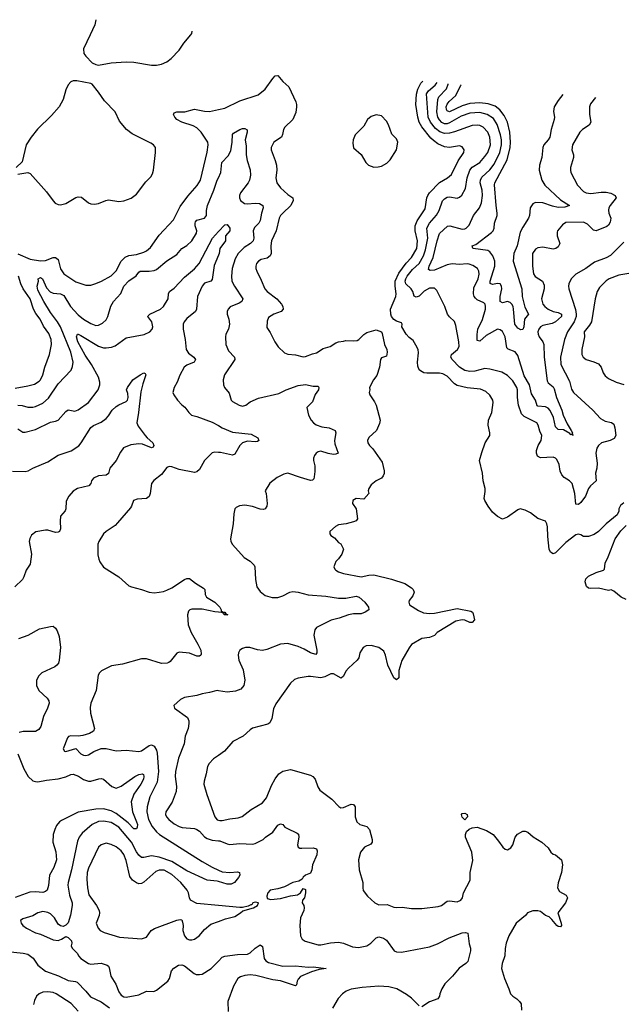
# Model space of a CAD drawing. Header units: inches. Extents: x 1834610 to 2027685, y 642842 to 774116.
# Tile 512 of 632: x 1958426 to 1963198, y 762327 to 770120. Entities that reach past the tile are written whole.
import ezdxf

# ---------------------------------------------------------------- set-up
doc = ezdxf.new("R2010")
doc.units = ezdxf.units.IN
doc.header["$MEASUREMENT"] = 0
for name, color, linetype in [('B9756', 7, 'Continuous'), ('B9757', 7, 'Continuous'), ('B9766', 7, 'Continuous')]:
    doc.layers.add(name, color=color, linetype=linetype)

msp = doc.modelspace()

# ---------------------------------------------------------------- linework, layer by layer
at = {"layer": 'B9756', "color": 5}
for points, elevation in [([(1958983.4, 770000), (1958932, 769890), (1958933.7, 769853.7), (1958950, 769830.6), (1958999.9, 769779.9), (1959030, 769764.9), (1959050, 769760.5), (1959150, 769780.3), (1959270, 769786), (1959330, 769784.2), (1959470, 769759.5), (1959510, 769759.5), (1959550, 769767.4), (1959590, 769785.7), (1959626.5, 769813.5), (1959690, 769880.4), (1959726.2, 769933.8), (1959780.1, 770000)], 620), ([(1958410, 768898.8), (1958489.2, 768910.8), (1958510, 768904), (1958638, 768758), (1958690, 768685.5), (1958708.1, 768668.1), (1958730, 768657.6), (1958750, 768656), (1958790, 768664.7), (1958870, 768712.4), (1958890, 768719.6), (1958914.5, 768714.5), (1958970, 768672), (1958990, 768664.2), (1959018.6, 768661.4), (1959050, 768666.7), (1959109, 768690), (1959130, 768693.4), (1959210, 768682.6), (1959250, 768686.3), (1959310, 768708), (1959350, 768740.2), (1959424.1, 768835.9), (1959463.7, 768876.3), (1959478.4, 768901.6), (1959486, 768930), (1959502, 769070), (1959500.5, 769110), (1959485.6, 769130), (1959464.1, 769144.1), (1959317.3, 769217.3), (1959272.3, 769252.3), (1959217.6, 769317.6), (1959181.1, 769390), (1959097.6, 769477.6), (1959050, 769546.6), (1958999, 769610), (1958990, 769616), (1958877.6, 769637.6), (1958850, 769636.2), (1958830, 769629.4), (1958810, 769605.2), (1958790, 769564), (1958768.9, 769490), (1958737.8, 769430), (1958677.9, 769362.1), (1958565.9, 769254.1), (1958515.5, 769190), (1958478.3, 769130), (1958444.5, 768995.5), (1958398.8, 768950)], 620), ([(1958410, 768267.9), (1958510, 768226.2), (1958590, 768212.1), (1958630, 768214.7), (1958690, 768238.9), (1958710, 768239.1), (1958730, 768221.6), (1958747.9, 768147.9), (1958775.5, 768110), (1958870, 768045.5), (1958950, 768018.3), (1958990, 768019.6), (1959030, 768032), (1959073, 768050), (1959150, 768092.1), (1959190, 768131.5), (1959229.9, 768210.1), (1959260.5, 768239.5), (1959290, 768255.2), (1959350, 768261.5), (1959410, 768280.5), (1959430, 768290.2), (1959462.5, 768317.5), (1959530, 768415.3), (1959644.9, 768535.1), (1959697.4, 768642.6), (1959756.2, 768723.8), (1959832.4, 768807.6), (1959857.7, 768850), (1959911.1, 769071.1), (1959919.4, 769130), (1959916.2, 769150), (1959862, 769230), (1959830, 769263.2), (1959800.6, 769280.6), (1959710, 769309.9), (1959670.9, 769330), (1959653.8, 769350), (1959644.7, 769370), (1959650, 769382), (1959669.9, 769390.1), (1959734, 769390), (1959810, 769411.2), (1959890, 769395.3), (1959930, 769393.4), (1960000, 769409.5)], 580), ([(1958410, 767070.1), (1958446.3, 767066.3), (1958490, 767053), (1958530, 767053.6), (1958550, 767059.2), (1958610, 767085.5), (1958654.4, 767125.6), (1958730, 767238.5), (1958832.9, 767347.1), (1958844.6, 767375.4), (1958848.9, 767410), (1958831.2, 767490), (1958748.5, 767690), (1958726.6, 767730), (1958670, 767801.8), (1958616.6, 767890), (1958570, 767980.5), (1958565.4, 768010), (1958574, 768050), (1958572, 768070), (1958590, 768079.6), (1958606, 768070), (1958636.9, 767996.9), (1958666.2, 767966.2), (1958690, 767957), (1958750.1, 767950.1), (1958776, 767936), (1958828.5, 767850), (1958890, 767784.3), (1958930, 767751.1), (1958990, 767715), (1959030, 767700.8), (1959050, 767701.5), (1959082.7, 767717.3), (1959110, 767744.4), (1959123.5, 767770), (1959148.2, 767851.8), (1959168.3, 767890), (1959226.2, 767953.9), (1959250.8, 768010), (1959290, 768054.3), (1959348.2, 768091.8), (1959370, 768123), (1959381.2, 768130), (1959450, 768129.2), (1959490, 768135.6), (1959510, 768143.6), (1959590, 768211.4), (1959670, 768261.7), (1959710.6, 768309.4), (1959750, 768332.8), (1959790, 768369.1), (1959826.3, 768430), (1959829, 768450), (1959815.8, 768490), (1959814.5, 768510), (1959818.7, 768521.3), (1959830, 768534), (1959889.7, 768550.3), (1959904, 768570), (1959904.7, 768610), (1959913.6, 768650), (1959963.2, 768770), (1959990.6, 768849.4), (1960000, 768869)], 560), ([(1958410, 766883.1), (1958450, 766854.9), (1958470, 766854.4), (1958550, 766875.8), (1958670, 766934.9), (1958710, 766941.6), (1958730, 766950.5), (1958790, 767019.5), (1958810, 767032.2), (1958863, 767023), (1958890, 767032.2), (1958971.1, 767090), (1959047.1, 767190), (1959060.9, 767230), (1959060.8, 767250), (1959051.3, 767290), (1958994.7, 767390), (1958944.7, 767464.7), (1958886.5, 767570), (1958876.2, 767610), (1958884.5, 767630), (1958890, 767632.3), (1958910, 767620.9), (1959050, 767535), (1959090, 767522.6), (1959110, 767522.4), (1959152.1, 767527.9), (1959181.1, 767538.9), (1959270, 767602.3), (1959410.9, 767629.1), (1959457.2, 767650), (1959476, 767670), (1959480.7, 767690), (1959473.3, 767730), (1959440.7, 767770), (1959444, 767776), (1959456, 767790), (1959542, 767830), (1959566, 767850), (1959600.4, 767910), (1959603.1, 767950), (1959611.6, 767968.4), (1959650, 767996.5), (1959730, 768082.6), (1959810.3, 768149.7), (1959848.2, 768190), (1959951.6, 768390), (1960000, 768442.7)], 540), ([(1960000, 768256.8), (1959966.6, 768173.5), (1959950, 768062.7), (1959939.1, 768050), (1959890, 768034.8), (1959870, 768012.2), (1959834.9, 767930), (1959825.3, 767830), (1959818.7, 767810), (1959750, 767756.4), (1959729.4, 767730), (1959721.7, 767710), (1959721.4, 767670), (1959736.6, 767590), (1959743.2, 767510), (1959761.6, 767481.6), (1959805.3, 767450), (1959817, 767430), (1959815.6, 767424.4), (1959807.7, 767410), (1959750, 767386), (1959728, 767370), (1959694, 767306), (1959674, 767250), (1959648, 767210), (1959638.8, 767170), (1959646.8, 767150), (1959674.8, 767110), (1959710, 767070.7), (1959733.3, 767053.3), (1959764.9, 767010), (1959786.8, 766990), (1959830, 766978.7), (1959950, 766935.2), (1960000, 766907.4)], 540), ([(1958390, 767204.7), (1958490, 767221.8), (1958544.1, 767235.9), (1958580, 767260), (1958590, 767270.4), (1958609.8, 767310.2), (1958624.6, 767370), (1958662.2, 767470), (1958677.5, 767550), (1958674.2, 767590), (1958656.6, 767636.6), (1958613.4, 767693.4), (1958587, 767750), (1958554, 767794), (1958536.5, 767830), (1958509.3, 767910), (1958454, 767990), (1958434.4, 768030), (1958416.2, 768090)], 580), ([(1958370, 766545.6), (1958470, 766545.3), (1958491.8, 766548.2), (1958530, 766571.8), (1958650, 766621.6), (1958730, 766673.8), (1958833.1, 766706.9), (1958893.2, 766746.8), (1958913.1, 766770), (1958990, 766892.8), (1959010, 766909), (1959070, 766934.9), (1959110, 766963.1), (1959130, 766984.9), (1959159.2, 767030), (1959190, 767059.6), (1959210, 767072.3), (1959270, 767097), (1959279.2, 767110), (1959284.2, 767130), (1959281.4, 767161.4), (1959272.7, 767190), (1959279.3, 767210), (1959321.2, 767270), (1959379, 767310), (1959410, 767324.7), (1959419.8, 767319.8), (1959424.7, 767310), (1959400.7, 767239.3), (1959386.5, 767173.5), (1959367.9, 767010), (1959352.7, 766930), (1959363.4, 766903.4), (1959418.8, 766830), (1959434.8, 766810), (1959480.7, 766770), (1959487.7, 766750), (1959482.8, 766737.2), (1959470, 766732.3), (1959399.7, 766759.7), (1959370, 766763), (1959305, 766755), (1959249.1, 766730.9), (1959223.2, 766696.8), (1959189.3, 766630), (1959140.8, 766570), (1959130, 766529.4), (1959110, 766516.3), (1959050.2, 766509.8), (1959010, 766491.1), (1958995.3, 766470), (1958990.2, 766449.8), (1958973, 766430), (1958883.8, 766410), (1958850, 766388.4), (1958814, 766350), (1958793.6, 766310), (1958792, 766250), (1958786.3, 766233.7), (1958750.3, 766189.7), (1958746.5, 766150), (1958748.6, 766091.4), (1958740.7, 766070), (1958730, 766062.9), (1958710, 766061.3), (1958650, 766079.7), (1958630, 766079.7), (1958553.8, 766066.2), (1958519.6, 766040.4), (1958506.1, 766013.9), (1958502, 765990), (1958520.4, 765890), (1958508.9, 765810), (1958477.5, 765762.5), (1958458.7, 765710), (1958446.9, 765690), (1958386.3, 765630)], 520), ([(1960000, 766695.6), (1959970, 766696.8), (1959950, 766690.7), (1959888.6, 766630), (1959850, 766559.7), (1959830, 766540.3), (1959810, 766536.8), (1959690, 766560.8), (1959630, 766582.2), (1959610, 766584.7), (1959590, 766575.6), (1959550, 766519.5), (1959488, 766472), (1959470.8, 766450), (1959459.5, 766370), (1959450, 766346.6), (1959430, 766329.7), (1959355.8, 766324.2), (1959326, 766314), (1959311.7, 766270), (1959303, 766257), (1959201.6, 766138.4), (1959182.3, 766117.7), (1959110.4, 766069.6), (1959090.4, 766049.6), (1959053, 765990), (1959045.5, 765970), (1959043.8, 765930), (1959045.8, 765885.8), (1959053.4, 765850), (1959060.7, 765830), (1959090, 765786.8), (1959210, 765710.4), (1959290, 765640.5), (1959311.3, 765630), (1959390, 765611.4), (1959450, 765588.1), (1959490, 765584.9), (1959530.9, 765589.1), (1959565.7, 765594.3), (1959590, 765603.7), (1959630, 765623.7), (1959730, 765690.4), (1959750, 765698.4), (1959770, 765698), (1959819.2, 765659.2), (1959881.5, 765621.5), (1959892.7, 765610), (1959894.6, 765570), (1959904.6, 765550), (1959971.2, 765511.2), (1960000, 765480.8)], 540), ([(1960000, 765430), (1959970, 765432.5), (1959870, 765455.4), (1959790, 765455), (1959772.7, 765450), (1959762.4, 765437.6), (1959753.8, 765410), (1959760.3, 765330), (1959784.9, 765270), (1959837.7, 765177.7), (1959859.6, 765130), (1959862.4, 765097.6), (1959860.5, 765090), (1959850, 765081.6), (1959830, 765081.7), (1959770, 765106), (1959690, 765114), (1959670, 765106.3), (1959618.7, 765041.3), (1959608.2, 765031.8), (1959593, 765027), (1959550, 765025.3), (1959430, 765061.4), (1959390, 765061.8), (1959240.5, 765019.5), (1959153.9, 765006.1), (1959074.9, 764965.1), (1959057.3, 764950), (1959048.5, 764931.5), (1959032.4, 764810), (1958990.3, 764710), (1958983.8, 764676.2), (1958987.6, 764630), (1959019.1, 764510), (1959010.6, 764490), (1958978, 764470), (1958925.3, 764454.7), (1958890, 764449.2), (1958830, 764452), (1958813.7, 764446.3), (1958805.1, 764434.9), (1958771.3, 764350), (1958782, 764330), (1958790, 764327.7), (1958870, 764351), (1958910.7, 764310), (1958930, 764299.5), (1958950, 764297), (1958970, 764301.3), (1959012.7, 764327.3), (1959070, 764350.4), (1959110, 764350.4), (1959190, 764332.2), (1959270, 764337.4), (1959370, 764327.4), (1959390, 764333.1), (1959450, 764374.7), (1959470, 764379.6), (1959490, 764370.3), (1959510, 764338), (1959515.8, 764315.8), (1959525.9, 764170), (1959514, 764086), (1959457.8, 763970), (1959435, 763890), (1959432, 763850), (1959445.4, 763790), (1959474.5, 763734.5), (1959510, 763690.8), (1959533.7, 763670), (1959870, 763457.6), (1959950, 763412.3), (1960000, 763389.3)], 540), ([(1958418.7, 765221.3), (1958494, 765250), (1958582.3, 765297.7), (1958670, 765317.5), (1958690, 765319.7), (1958710, 765303.5), (1958723.3, 765283.3), (1958739.3, 765239.3), (1958749.6, 765150), (1958739, 765050), (1958732.5, 765027.5), (1958720.5, 765010), (1958703, 764997), (1958600.5, 764950), (1958574.7, 764925.3), (1958559.3, 764890), (1958558.4, 764850), (1958576.4, 764810), (1958643.8, 764750), (1958656.4, 764730), (1958659.3, 764710), (1958646.7, 764670), (1958614.1, 764605.9), (1958594.5, 764525.5), (1958578.2, 764501.8), (1958550, 764486.2), (1958454.7, 764485.3), (1958420.7, 764479.3)], 520), ([(1960000, 764808.1), (1959990, 764809.6), (1959930, 764794), (1959870, 764785.1), (1959828.7, 764771.3), (1959730, 764754.7), (1959699.9, 764740.1), (1959647.1, 764692.9), (1959651.3, 764670), (1959756, 764596), (1959766.4, 764570), (1959765.3, 764550), (1959759.5, 764510), (1959736.4, 764450), (1959728.3, 764388.3), (1959684.5, 764275.5), (1959660.9, 764170), (1959657.8, 764130), (1959668.3, 764051.7), (1959665, 764010), (1959632.6, 763927.4), (1959584.2, 763850), (1959581.1, 763830), (1959588.8, 763810), (1959607, 763790), (1959650, 763755.6), (1959690, 763733.1), (1959712.8, 763727.2), (1959810, 763719), (1959830, 763711.5), (1959850, 763696), (1959890, 763651.5), (1959910, 763638.2), (1959950, 763625.4), (1960000, 763620.7)], 560), ([(1958411.1, 764310), (1958458, 764190), (1958493.1, 764130), (1958530, 764096.9), (1958550, 764089.3), (1958570, 764088.4), (1958638, 764102), (1958730, 764112.5), (1958790, 764128.5), (1958830, 764144.7), (1958850, 764147.3), (1958891.7, 764131.6), (1958930, 764106.2), (1958970, 764093), (1958990, 764093.2), (1959052.4, 764112.4), (1959070, 764114.4), (1959089.3, 764109.3), (1959155.8, 764050), (1959190, 764038.9), (1959230, 764052.9), (1959338, 764130), (1959370, 764145.5), (1959397.3, 764150), (1959405.3, 764145.3), (1959410, 764131), (1959405.7, 764110), (1959386, 764070), (1959330.3, 763990.3), (1959308.2, 763930), (1959319, 763850), (1959352.1, 763770), (1959358.1, 763750), (1959357.5, 763730), (1959350, 763715.1), (1959330, 763715.9), (1959283.9, 763763.9), (1959190, 763836.9), (1959150, 763858.4), (1959090, 763873.3), (1959030, 763871.2), (1958890, 763847), (1958757, 763783), (1958740.7, 763770), (1958718.6, 763741.4), (1958703.2, 763710), (1958692.2, 763670), (1958687.9, 763610), (1958712.6, 763532.6), (1958717.3, 763470), (1958697.3, 763410), (1958661.4, 763350), (1958653.8, 763266.2), (1958642.8, 763230), (1958630, 763218.7), (1958610, 763213), (1958550, 763218.3), (1958505, 763215), (1958390, 763171.6)], 520), ([(1960000, 764297.5), (1959961.6, 764270), (1959926.4, 764233.6), (1959912.4, 764210), (1959903.7, 764150), (1959886.3, 764093.7), (1959883.6, 764070), (1959906.9, 763986.9), (1959971.5, 763810), (1959990, 763787.9), (1960000, 763784.3)], 580), ([(1960000, 763298), (1959990, 763300.8), (1959910, 763310.6), (1959750, 763384.3), (1959630, 763456.6), (1959531.1, 763491.1), (1959470, 763501.4), (1959410, 763487.8), (1959390, 763489.8), (1959370, 763506.9), (1959350, 763534.7), (1959311.2, 763611.2), (1959209.8, 763730), (1959150, 763766.9), (1959090, 763776.5), (1959050, 763773.4), (1959000.3, 763750), (1958919.4, 763680.6), (1958895.8, 763650), (1958882.9, 763617.1), (1958835, 763390), (1958808.7, 763290), (1958807.9, 763270), (1958820.9, 763190), (1958841.8, 763130), (1958842.7, 763110), (1958827.9, 763032.1), (1958808.6, 762971.4), (1958790, 762953.2), (1958770, 762942), (1958750, 762949), (1958730, 762961.2), (1958702.4, 763010), (1958670, 763044), (1958650, 763054), (1958610, 763061.6), (1958568.7, 763051.3), (1958530, 763027.3), (1958450, 763002.7), (1958431, 762990), (1958437.3, 762970), (1958450, 762951), (1958481, 762930), (1958550, 762893.7), (1958590, 762881.7), (1958690, 762836.4), (1958730, 762832.2), (1958758.3, 762841.7), (1958790, 762862.8), (1958810, 762854.8), (1958834.9, 762830), (1958838.4, 762810), (1958834.4, 762790), (1958840.4, 762770), (1958883.1, 762730), (1958892.2, 762710), (1958910.4, 762690), (1958970, 762649.1), (1958990, 762644.4), (1959070, 762652.2), (1959117.8, 762637.8), (1959129, 762629), (1959134.3, 762614.3), (1959147.2, 762550), (1959187.3, 762487.3), (1959210, 762424.9), (1959230, 762398.3), (1959250, 762386.5), (1959270, 762382.3), (1959370, 762400.8), (1959430, 762430.4), (1959488.9, 762428.9), (1959510, 762437.8), (1959599.6, 762510), (1959613.3, 762530), (1959628.4, 762591.6), (1959647.2, 762612.8), (1959683.5, 762636.5), (1959710, 762638.9), (1959730, 762631.6), (1959808.8, 762570), (1959823.9, 762563.9), (1959850, 762561.6), (1959870, 762566.3), (1959943.5, 762610), (1960000, 762668.9)], 540), ([(1960000, 763108.9), (1959830, 763125.1), (1959779.5, 763150), (1959770, 763169), (1959763.1, 763210), (1959753.3, 763230), (1959701.4, 763290), (1959630, 763354.3), (1959570, 763388.6), (1959530.8, 763389.3), (1959502.8, 763377.2), (1959410, 763293.7), (1959390, 763282.6), (1959370, 763281.1), (1959350, 763287.1), (1959319.7, 763310), (1959298.7, 763338.7), (1959270, 763465.6), (1959250, 763512.6), (1959230, 763542), (1959190, 763572.2), (1959150, 763591.6), (1959110, 763602.2), (1959070, 763588.7), (1959050, 763570.8), (1958970, 763403.6), (1958960.9, 763370), (1958956.7, 763316.7), (1958961.7, 763250), (1958973.6, 763193.6), (1959033.8, 763110), (1959054.6, 763070), (1959058, 763050), (1959055.3, 763030), (1959032.7, 762970), (1959047, 762930), (1959064.4, 762910), (1959094.4, 762894.4), (1959217.4, 762857.4), (1959390, 762844.6), (1959430, 762859.5), (1959467.1, 762910), (1959492.2, 762927.8), (1959670, 762992.8), (1959697.6, 762997.6), (1959710, 762994.8), (1959716.5, 762976.5), (1959720.3, 762950), (1959717.3, 762910), (1959730, 762868.2), (1959750, 762844.9), (1959770, 762837.6), (1959790, 762835.8), (1959810, 762843.1), (1959847.3, 762870), (1959890, 762919.5), (1959939.4, 762960.6), (1960000, 762983.2)], 560), ([(1958330, 762744.2), (1958452.5, 762732.5), (1958490, 762723.3), (1958532.5, 762692.5), (1958570, 762636.2), (1958630.2, 762590), (1958732.5, 762552.4), (1958810, 762516.4), (1958867.4, 762507.4), (1958880.8, 762500.8), (1958950.2, 762430), (1958986.3, 762386.3), (1959070, 762346.7), (1959138.1, 762298.1)], 520), ([(1958890, 762271.6), (1958833, 762333), (1958715, 762410), (1958690, 762419.9), (1958650, 762426.7), (1958610, 762422.7), (1958579.6, 762410), (1958559.7, 762390), (1958542.7, 762357.3), (1958534.9, 762325.1)], 520)]:
    msp.add_lwpolyline(points, dxfattribs=dict(at, elevation=elevation))
at = {"layer": 'B9757', "color": 5, "elevation": 620}
for points in [[(1959028.4, 770120.5), (1959020.5, 770079.5), (1958983.4, 770000)], [(1959780.1, 770000), (1959788, 770012), (1959792.3, 770030.3)]]:
    msp.add_lwpolyline(points, dxfattribs=at)
at = {"layer": 'B9766', "color": 5}
for points, elevation in [([(1960000, 769409.5), (1960050, 769421.1), (1960170, 769478), (1960313.6, 769526.4), (1960369.7, 769570.3), (1960430, 769654.8), (1960450, 769674.8), (1960470, 769678.8), (1960510.5, 769630), (1960558, 769590), (1960612.7, 769470), (1960619.3, 769450), (1960619.3, 769430), (1960613.5, 769386.5), (1960588.8, 769331.2), (1960525.3, 769270), (1960514, 769250), (1960508.4, 769211.6), (1960499.1, 769190), (1960439.1, 769150), (1960417.1, 769110), (1960416.4, 769090), (1960450, 769006.8), (1960459.6, 768970), (1960461.8, 768930), (1960454.6, 768870), (1960462, 768830), (1960492.2, 768790), (1960550, 768738), (1960590, 768710.5), (1960590.3, 768690.3), (1960573.7, 768650), (1960510, 768589.8), (1960491.8, 768570), (1960480.9, 768550), (1960455.8, 768450), (1960421, 768370), (1960415.5, 768330), (1960416.5, 768270), (1960409.4, 768250.6), (1960387, 768233), (1960338.5, 768221.5), (1960315.8, 768210), (1960302, 768190), (1960296.5, 768170), (1960296.5, 768150), (1960304, 768130), (1960339.4, 768059.4), (1960366.2, 767990), (1960385, 767970), (1960462.8, 767910), (1960498.5, 767870), (1960510.3, 767849.7), (1960513.1, 767830), (1960497.1, 767810), (1960438, 767790), (1960396.2, 767763.8), (1960385.1, 767734.9), (1960384.2, 767684.2), (1960410, 767644.9), (1960446.3, 767570), (1960472.1, 767532.1), (1960523.6, 767483.6), (1960550, 767473.4), (1960610, 767468.8), (1960670, 767453), (1960690, 767455), (1960743.5, 767476.5), (1960775.8, 767484.2), (1960830, 767519.1), (1960885.3, 767534.7), (1960930, 767563.8), (1960950, 767570.4), (1960990, 767574.8), (1961010, 767582), (1961070, 767577.6), (1961098, 767582), (1961112.7, 767590), (1961151.1, 767628.9), (1961176.1, 767643.9), (1961250, 767665.5), (1961290, 767650.7), (1961297.6, 767637.6), (1961314.4, 767550), (1961334.4, 767510), (1961336.4, 767490), (1961330, 767458), (1961290, 767444), (1961282, 767430), (1961275.5, 767370), (1961254.7, 767305.3), (1961228.5, 767270), (1961197.3, 767210), (1961199.1, 767190), (1961193.4, 767170), (1961199.1, 767150), (1961236.3, 767096.3), (1961249, 767070), (1961279.6, 766950), (1961275.8, 766924.2), (1961250.7, 766870), (1961190, 766814.5), (1961180.3, 766790), (1961183.7, 766770), (1961195.3, 766750), (1961222.9, 766722.9), (1961297, 766617), (1961311.3, 766550), (1961311.2, 766528.8), (1961304.6, 766510), (1961290, 766491.5), (1961248.7, 766471.3), (1961210, 766439), (1961190.7, 766410), (1961186.8, 766390), (1961190.6, 766369.4), (1961150, 766324), (1961090, 766329.4), (1961065.1, 766314.9), (1961061.6, 766290), (1961090.7, 766250), (1961100.7, 766170), (1961090, 766154), (1961070, 766144.5), (1961010.4, 766129.6), (1960950, 766120.9), (1960926.8, 766110), (1960880.7, 766070), (1960883, 766050), (1960890, 766038.8), (1960918.7, 766018.7), (1960950, 765982.8), (1960970, 765971.3), (1960990.4, 765930), (1960976.5, 765890), (1960950, 765851.8), (1960928.9, 765831.1), (1960913, 765790), (1960920.5, 765770), (1960930, 765763.1), (1960950.5, 765750), (1960990, 765736.9), (1961130, 765710.1), (1961190, 765723.2), (1961230, 765726.5), (1961370, 765692.9), (1961477.2, 765657.2), (1961530, 765624.4), (1961543.1, 765610), (1961550.3, 765590), (1961538.9, 765561.1), (1961510, 765524), (1961506.3, 765510), (1961513, 765490), (1961583.9, 765443.9), (1961624.6, 765424.6), (1961670, 765420.2), (1961710, 765423.5), (1961890, 765460.3), (1961998.3, 765438.3), (1962010.7, 765430), (1962017.6, 765417.6), (1962027.7, 765370), (1962010.3, 765349.7), (1961990, 765349.8), (1961950, 765367.6), (1961930, 765370.9), (1961880.5, 765359.5), (1961732.2, 765270), (1961710, 765245.4), (1961670.2, 765229.8), (1961610, 765221.5), (1961530, 765173.5), (1961510, 765147.3), (1961453, 765047), (1961427.4, 764970), (1961428.3, 764911.7), (1961410, 764894.5), (1961390, 764912), (1961342, 765010), (1961323.1, 765090), (1961310, 765121.6), (1961270, 765151.9), (1961210, 765168.2), (1961170, 765163), (1961145.5, 765150), (1961119.3, 765110), (1961110.4, 765070), (1961098.4, 765050), (1961030, 764988), (1961010, 764963.6), (1960990, 764922.9), (1960971.3, 764908.7), (1960910, 764942.2), (1960890, 764943.1), (1960841.3, 764918.7), (1960810, 764910.4), (1960730, 764922), (1960710, 764921), (1960630, 764909.6), (1960603, 764897), (1960570, 764869.3), (1960455.1, 764704.9), (1960434.8, 764665.2), (1960423.7, 764590), (1960405.8, 764554.1), (1960390, 764542.9), (1960270, 764512.6), (1960250, 764500.5), (1960195.5, 764450), (1960113.7, 764406.3), (1960048.2, 764331.8), (1960000, 764297.5)], 580), ([(1963210, 766297.2), (1963184.1, 766275.9), (1963170.7, 766250), (1963170.4, 766229.6), (1963158.7, 766201.3), (1963070.8, 766130), (1963010.5, 766069.5), (1962975.2, 766044.8), (1962929.5, 766029.5), (1962890, 766029.4), (1962870, 766042.7), (1962850, 766047.3), (1962830, 766042.4), (1962750, 765982.8), (1962670, 765899.7), (1962650, 765893), (1962630, 765906.6), (1962617.8, 765930), (1962608.2, 766030), (1962606.9, 766106.9), (1962601.1, 766130), (1962589.8, 766149.8), (1962530, 766173.1), (1962470, 766216), (1962430, 766237.6), (1962390, 766249.6), (1962370, 766242), (1962290, 766182.9), (1962250, 766166), (1962210, 766187.6), (1962170, 766222.9), (1962135.1, 766270), (1962110, 766315.3), (1962105.1, 766330), (1962113.3, 766386.7), (1962111.5, 766408.5), (1962096.1, 766470), (1962090.7, 766530.7), (1962067.4, 766630), (1962084.7, 766695.3), (1962111.6, 766770), (1962148.4, 766830), (1962148.6, 766850), (1962136.3, 766910), (1962137.7, 766950), (1962164.7, 767010), (1962176, 767090), (1962171.9, 767110), (1962150, 767148.2), (1962117.8, 767177.8), (1962075.8, 767195.9), (1961970, 767205.6), (1961890, 767225.8), (1961870, 767238.2), (1961810, 767299.1), (1961776.4, 767316.4), (1961750, 767321.5), (1961650, 767321.5), (1961625.9, 767325.9), (1961599.8, 767339.8), (1961589.7, 767350), (1961578, 767378), (1961576.4, 767410), (1961583.6, 767483.6), (1961580.9, 767510), (1961563.6, 767543.6), (1961541.5, 767581.5), (1961510, 767603.7), (1961485.6, 767630), (1961452.3, 767690), (1961456, 767710), (1961450, 767722), (1961410, 767734), (1961390, 767747), (1961371.3, 767770), (1961364, 767790), (1961362.4, 767830), (1961403.7, 767930), (1961407.7, 767950), (1961398.2, 768010), (1961399.7, 768050), (1961427.2, 768112.8), (1961487, 768193), (1961530, 768237.6), (1961569.9, 768310), (1961576.4, 768370), (1961557.9, 768450), (1961556.9, 768490), (1961572.5, 768527.5), (1961635.9, 768624.1), (1961649.9, 768710.1), (1961657.5, 768730), (1961670.8, 768749.2), (1961750, 768831.2), (1961815.1, 768870), (1961845.6, 768894.4), (1961897.5, 769002.5), (1961943.1, 769070), (1961946, 769090), (1961930, 769114.7), (1961910, 769121.2), (1961830, 769109.1), (1961790, 769113.5), (1961738.2, 769138.2), (1961702.9, 769162.9), (1961682.3, 769182.3), (1961611.1, 769271.1), (1961589.9, 769310), (1961578.4, 769350), (1961563.6, 769450), (1961569, 769530), (1961578.4, 769570), (1961603.2, 769616.8), (1961618, 769632.7)], 580), ([(1963210, 768358.9), (1963105.2, 768254.8), (1963070, 768235.3), (1962979, 768201), (1962910, 768152.2), (1962830, 768107.1), (1962794, 768070), (1962775.8, 768030), (1962772.4, 768010), (1962775.2, 767990), (1962826.7, 767826.7), (1962833.8, 767790), (1962832.5, 767770), (1962817.8, 767730), (1962763.7, 767650), (1962739.8, 767590), (1962708.1, 767450), (1962710.1, 767390.2), (1962778.8, 767258.8), (1962797.1, 767197.1), (1962812.2, 767170), (1962964.4, 767030), (1963024.9, 766964.9), (1963063.4, 766943.4), (1963111.5, 766931.5), (1963130, 766918), (1963138.5, 766890), (1963146.7, 766830), (1963134.5, 766805.5), (1963100.7, 766790), (1963034, 766770), (1963009.5, 766750.5), (1962996.5, 766730), (1962987.5, 766690), (1962999.8, 766610), (1962996.8, 766570), (1962985.6, 766530), (1962990.2, 766470), (1962946.4, 766430), (1962931, 766410), (1962906, 766350), (1962870, 766298.9), (1962850, 766282), (1962830, 766285.2), (1962821.7, 766370), (1962800.5, 766450), (1962780.9, 766470), (1962737.4, 766497.4), (1962719.1, 766519.1), (1962706.1, 766546.1), (1962698.6, 766598.6), (1962680, 766640), (1962670, 766649.7), (1962650, 766658.3), (1962550, 766653.3), (1962526.3, 766666.3), (1962518.7, 766690), (1962519.7, 766710), (1962531.1, 766748.9), (1962554.3, 766790), (1962559.7, 766830), (1962544.7, 766864.7), (1962532.9, 766910), (1962520.4, 766930), (1962419.9, 766979.9), (1962400.3, 767000.3), (1962377.4, 767070), (1962369.2, 767130), (1962368, 767190), (1962361.8, 767210), (1962330, 767262), (1962290, 767305.1), (1962244, 767330), (1962150, 767354), (1962110, 767359.3), (1962030, 767337.9), (1961990, 767335.6), (1961950, 767343.9), (1961909.8, 767370), (1961849.7, 767430), (1961841.1, 767450), (1961846, 767470), (1961892.8, 767510), (1961905.6, 767534.4), (1961904.8, 767570), (1961881.1, 767701.1), (1961870, 767732), (1961830, 767767.6), (1961813.6, 767790), (1961793.6, 767850), (1961730, 767977.2), (1961710, 767996.3), (1961670, 767995.1), (1961630, 767970.6), (1961590, 767932.9), (1961565, 767925), (1961550, 767931.6), (1961538.3, 767970), (1961526.4, 767990), (1961483.3, 768030), (1961479.4, 768050), (1961483.5, 768070), (1961495.7, 768090), (1961536.1, 768143.9), (1961588.6, 768191.4), (1961624, 768250), (1961639.9, 768300.1), (1961658.9, 768390), (1961649.4, 768470), (1961670, 768508.6), (1961725.6, 768574.4), (1961748.7, 768610), (1961774.3, 768685.7), (1961790, 768703.5), (1961810, 768714.6), (1961830, 768718), (1961890, 768707.9), (1961910, 768714.9), (1961927.6, 768732.4), (1961956.3, 768783.7), (1961968.9, 768870), (1961989.9, 768930.1), (1962010, 768954.1), (1962068.9, 768991.1), (1962110, 769036.3), (1962132.4, 769070), (1962154.1, 769130), (1962149.5, 769189.5), (1962132.5, 769230), (1962095.5, 769270), (1962070, 769283.4), (1962050, 769286.8), (1962010, 769282.8), (1961870, 769231.8), (1961830, 769223.1), (1961790, 769220.5), (1961753.4, 769233.4), (1961718.7, 769258.8), (1961680.1, 769310), (1961659.9, 769350), (1961647.8, 769532.3), (1961662.3, 769557.7), (1961716.5, 769603.5), (1961731.1, 769622)], 560), ([(1962985.5, 769504), (1962945.9, 769454.1), (1962938.5, 769430), (1962939.6, 769370), (1962948.7, 769310), (1962935.6, 769284.4), (1962881.6, 769250), (1962861.6, 769230), (1962804.9, 769130), (1962799.3, 769090), (1962811.8, 769050), (1962812.9, 769030), (1962788.9, 768950), (1962787.2, 768930), (1962790.3, 768910), (1962844.2, 768810), (1962890, 768760.2), (1962910.8, 768750), (1962950, 768745.6), (1963030, 768756.3), (1963070, 768754), (1963107.2, 768747.2), (1963140.3, 768730), (1963148.9, 768710), (1963101.8, 768650), (1963091.1, 768630), (1963087.8, 768612.2), (1963090.2, 768590), (1963107.1, 768550), (1963103.1, 768516.9), (1963090, 768495.1), (1963075.4, 768484.6), (1962990, 768449.8), (1962970, 768454.5), (1962922.8, 768502.8), (1962890, 768518.8), (1962750, 768516.1), (1962723.6, 768496.4), (1962685.3, 768450), (1962681.3, 768438.7), (1962682.3, 768410), (1962704.2, 768350), (1962690, 768322.9), (1962671.3, 768308.7), (1962650, 768304.2), (1962570, 768318.7), (1962530, 768315.4), (1962510, 768305.1), (1962486, 768270), (1962487.6, 768170), (1962495.6, 768110), (1962507, 768087), (1962566, 768050), (1962579.3, 768019.3), (1962579, 767990), (1962558.5, 767910), (1962569, 767870), (1962584.4, 767850), (1962610, 767828.8), (1962650, 767810.8), (1962690, 767803.2), (1962716.2, 767790), (1962716.3, 767770), (1962670, 767729.3), (1962644, 767716), (1962570, 767699.4), (1962550.3, 767690), (1962536.2, 767670), (1962530.2, 767650), (1962531.2, 767631.2), (1962540.8, 767610), (1962570.1, 767570.1), (1962577.7, 767550), (1962580.5, 767450), (1962602.7, 767262.7), (1962610, 767246.2), (1962650, 767214.5), (1962659.6, 767199.5), (1962676.3, 767130), (1962719.5, 767030), (1962730.1, 766990), (1962761.7, 766921.7), (1962794, 766870), (1962803, 766850), (1962800.7, 766840.7), (1962810, 766829.3), (1962799, 766839), (1962790, 766835.1), (1962783.7, 766843.7), (1962733.5, 766873.5), (1962690, 766875.6), (1962670, 766898), (1962652.2, 766972.2), (1962627.4, 767027.4), (1962610, 767045.7), (1962590, 767057.3), (1962530, 767060.9), (1962525.2, 767065.2), (1962509.9, 767110), (1962479.5, 767159.5), (1962464.3, 767230), (1962421.3, 767301.3), (1962370, 767461.5), (1962350, 767491.1), (1962293.3, 767513.3), (1962283.9, 767523.9), (1962270.4, 767610.4), (1962250, 767652.4), (1962230, 767666), (1962210, 767669.8), (1962119.4, 767620.6), (1962070, 767577), (1962050, 767582), (1962047.6, 767627.6), (1962053.8, 767670), (1962091.4, 767748.6), (1962114, 767830), (1962115.5, 767850), (1962110.9, 767870), (1962100.3, 767880.3), (1962050, 767903.9), (1962035.8, 767915.9), (1962024.8, 767930), (1962018.9, 767950), (1962021.5, 767998.5), (1962056.3, 768070), (1962064.9, 768104.9), (1962063.1, 768130), (1962051.2, 768150), (1962015.5, 768175.6), (1961985.7, 768185.7), (1961968.5, 768188.5), (1961910, 768181.4), (1961850, 768187.9), (1961810, 768179.9), (1961710, 768137.8), (1961675.3, 768135.3), (1961664.2, 768144.2), (1961669.3, 768170), (1961701.3, 768238.7), (1961730.7, 768369.3), (1961750, 768428.7), (1961812.8, 768487.2), (1961831.3, 768488.7), (1961930, 768462.9), (1961950, 768463.9), (1961962.9, 768470), (1961985.8, 768494.2), (1962019.2, 768570), (1962068.1, 768630), (1962083.2, 768670), (1962091.7, 768730), (1962088.2, 768770), (1962073.8, 768830), (1962074.7, 768850), (1962086.6, 768873.4), (1962150, 768933.2), (1962182.6, 768977.4), (1962227.2, 769070), (1962240.9, 769130), (1962240.5, 769170), (1962233.6, 769210), (1962207.6, 769290), (1962177.6, 769337.6), (1962129.2, 769369.2), (1962070, 769386.7), (1961990, 769381.7), (1961922.9, 769357.1), (1961830, 769304.1), (1961810, 769296.9), (1961790, 769296.9), (1961770, 769307.2), (1961750, 769326.9), (1961736, 769350), (1961729.1, 769390), (1961737.5, 769490), (1961744.9, 769510), (1961806, 769574), (1961819.5, 769610), (1961820, 769613.7)], 540), ([(1962726.1, 769528.4), (1962690, 769482), (1962657.5, 769430), (1962653.1, 769393.1), (1962660.6, 769350), (1962659.3, 769330), (1962635.5, 769250), (1962623.4, 769190), (1962611.5, 769168.5), (1962575.5, 769130), (1962568.2, 769110), (1962560.9, 769030), (1962542.8, 768970), (1962540.8, 768930), (1962562, 768850), (1962583.9, 768810), (1962710, 768693.5), (1962779.1, 768650), (1962743, 768637), (1962690, 768633.4), (1962644.4, 768644.4), (1962570, 768671.6), (1962510, 768672.4), (1962490, 768663.1), (1962467.7, 768630), (1962462, 768570), (1962455.3, 768550), (1962410, 768478.4), (1962390, 768437.6), (1962366.3, 768330), (1962340.1, 768270), (1962333, 768210), (1962402.3, 767990), (1962404.3, 767930), (1962425.4, 767845.4), (1962455.6, 767790), (1962422.5, 767750), (1962419, 767690), (1962411, 767669), (1962393.9, 767666.1), (1962370, 767679.2), (1962347.6, 767710), (1962337.8, 767830), (1962333.9, 767850), (1962323.1, 767870), (1962310, 767883.1), (1962290, 767889.8), (1962250, 767878.7), (1962230.8, 767890.8), (1962229.9, 767929.9), (1962243.5, 767990), (1962241.5, 768010), (1962230, 768029.6), (1962210, 768032.9), (1962170, 768023.7), (1962152.3, 768032.3), (1962151, 768051), (1962187.7, 768170), (1962187.6, 768210), (1962172.3, 768252.3), (1962150, 768282), (1962132.6, 768292.6), (1962018, 768310), (1962013.2, 768313.2), (1962009.2, 768329.2), (1962037.9, 768342.1), (1962163.2, 768436.8), (1962176.5, 768450), (1962184, 768470), (1962187.3, 768510), (1962206, 768570), (1962207.1, 768590), (1962198.1, 768650), (1962186.4, 768813.6), (1962189.9, 768830.1), (1962286, 769010), (1962311.2, 769110), (1962313.7, 769150), (1962307.4, 769230), (1962288.4, 769308.4), (1962263.1, 769363.1), (1962227.5, 769407.5), (1962190, 769436.6), (1962135.6, 769455.6), (1962070, 769463.2), (1961990, 769458.3), (1961930, 769439.4), (1961830, 769391.1), (1961810, 769398), (1961805.4, 769410), (1961804.4, 769430), (1961810, 769451.6), (1961826.3, 769473.7), (1961878.5, 769521.5), (1961918.5, 769601.5), (1961921.6, 769604.1)], 520), ([(1960000, 768869), (1960019.8, 768910), (1960026.2, 768990), (1960077.1, 769042.9), (1960097.3, 769082.7), (1960108.3, 769150), (1960110, 769210.8), (1960118.7, 769221.3), (1960170, 769252.6), (1960190, 769259.6), (1960210, 769260.4), (1960228, 769248), (1960228.4, 769230), (1960211.7, 769170), (1960218.8, 769118.8), (1960219.4, 769050), (1960226.9, 769006.9), (1960252.4, 768932.4), (1960254.8, 768890), (1960245.9, 768850), (1960236.1, 768830), (1960175, 768750), (1960167.2, 768730), (1960166.9, 768710), (1960175, 768690), (1960205.8, 768665.8), (1960230, 768661.9), (1960290, 768667.4), (1960324.3, 768664.3), (1960350.2, 768650.2), (1960354.3, 768630), (1960341.8, 768590), (1960331, 768530), (1960319.2, 768510), (1960285.7, 768474.3), (1960275.8, 768450), (1960279.3, 768390), (1960274, 768370), (1960252.8, 768350), (1960203, 768317), (1960155.1, 768270), (1960131.4, 768228.6), (1960109.4, 768150), (1960102.9, 768090), (1960107.1, 768050), (1960127.3, 768010), (1960193.7, 767910), (1960185.7, 767890), (1960164.4, 767875.6), (1960091.6, 767848.4), (1960077.1, 767830), (1960068.7, 767810), (1960068.9, 767790), (1960082, 767750), (1960088, 767710), (1960080.3, 767670), (1960059.5, 767630), (1960055.3, 767610), (1960057.6, 767550), (1960078.6, 767498.6), (1960127, 767450), (1960130.3, 767430), (1960048.9, 767310), (1960037, 767270), (1960040.3, 767230), (1960048.2, 767208.2), (1960084.8, 767164.8), (1960101.6, 767110), (1960110, 767099.1), (1960162.8, 767070), (1960190, 767062), (1960216, 767070), (1960250, 767096.4), (1960316.6, 767123.4), (1960478.3, 767161.7), (1960535.1, 767190), (1960630, 767224.6), (1960690, 767231.7), (1960750, 767220.4), (1960790, 767218.8), (1960793.7, 767210), (1960791.5, 767190), (1960766, 767154), (1960744.2, 767095.8), (1960700.5, 767050), (1960712.7, 766990), (1960734.9, 766950), (1960753, 766930), (1960774.8, 766914.8), (1960818.3, 766898.3), (1960878, 766890), (1960924.9, 766870), (1960930.3, 766850), (1960918.3, 766790), (1960922.8, 766762.8), (1960946.8, 766690), (1960930, 766680.7), (1960910, 766679.7), (1960870, 766685.8), (1960810, 766704.7), (1960790, 766700.5), (1960774.9, 766690), (1960759.5, 766670), (1960752.2, 766650), (1960752.2, 766630), (1960762, 766590), (1960763.9, 766543.9), (1960758.9, 766501.1), (1960754.1, 766485.9), (1960744.1, 766475.9), (1960730, 766473.3), (1960650, 766495.5), (1960550, 766531), (1960516.5, 766523.5), (1960463.7, 766496.3), (1960408.1, 766451.9), (1960371, 766390), (1960377.3, 766370), (1960386, 766290), (1960383.8, 766270), (1960370.3, 766249.7), (1960355.4, 766244.6), (1960330, 766245.3), (1960270, 766267.2), (1960210, 766276.9), (1960166.7, 766273.3), (1960140.9, 766259.1), (1960130.5, 766249.5), (1960121.6, 766210), (1960115.8, 766130), (1960096.3, 766010), (1960099.1, 765990), (1960110, 765966.8), (1960203.4, 765863.4), (1960250, 765834.9), (1960282.9, 765802.9), (1960288.7, 765788.7), (1960292.9, 765690), (1960304.9, 765630), (1960330, 765594.9), (1960370, 765563.7), (1960426, 765546), (1960470, 765547), (1960510, 765560.3), (1960565.2, 765590), (1960590, 765595.6), (1960630, 765590.3), (1960710, 765567.1), (1960850, 765557.6), (1960950, 765540.6), (1961010, 765542.5), (1961090, 765557.1), (1961113.7, 765550), (1961159.5, 765510), (1961188.2, 765470), (1961191, 765450), (1961161.6, 765430), (1961130, 765418), (1961070, 765417.3), (1961030.8, 765410), (1960956.9, 765383.1), (1960892.1, 765368), (1960777.1, 765310), (1960762, 765290), (1960754.3, 765250), (1960779.6, 765130), (1960779.3, 765110), (1960770, 765096), (1960730, 765107.8), (1960679.1, 765139.1), (1960630, 765160.3), (1960550, 765182.5), (1960490, 765177.1), (1960384.2, 765135.8), (1960350, 765128.2), (1960310, 765132.2), (1960248.5, 765151.5), (1960214, 765150), (1960190, 765143.7), (1960170, 765129), (1960159.1, 765110), (1960155.5, 765090), (1960162.4, 765050), (1960195.2, 764975.2), (1960207.8, 764892.2), (1960200.3, 764850), (1960178.2, 764821.8), (1960134.4, 764805.6), (1960070, 764797.6), (1960000, 764808.1)], 560), ([(1960000, 768442.7), (1960050, 768497.2), (1960070, 768499.1), (1960090.2, 768470), (1960090.3, 768450), (1960056.5, 768410), (1960054.7, 768370), (1960011, 768310), (1960005.3, 768270), (1960000, 768256.8)], 540), ([(1963250, 768112.2), (1963170, 768097.4), (1963094.4, 768070), (1963070, 768054.5), (1963018.3, 768001.7), (1962999.7, 767970), (1962982.3, 767910), (1962954.8, 767730), (1962938.5, 767701.5), (1962897.1, 767650), (1962898, 767610), (1962878.5, 767510), (1962878.7, 767470), (1962889.1, 767449.1), (1962911.7, 767431.7), (1962973.5, 767413.5), (1963010, 767395.8), (1963030, 767370.6), (1963046.2, 767326.2), (1963061.8, 767301.8), (1963090, 767280.3), (1963150.3, 767250.3), (1963210, 767232)], 580), ([(1960000, 766907.4), (1960030, 766890.8), (1960110, 766855.8), (1960259.5, 766839.5), (1960311, 766810), (1960321, 766790), (1960310, 766781.2), (1960290, 766779.5), (1960230, 766785.1), (1960190, 766769.8), (1960169, 766751), (1960130, 766682), (1960110, 766673), (1960015, 766695), (1960000, 766695.6)], 540), ([(1963230, 765532), (1963190, 765549.3), (1963130, 765598), (1963110, 765606.6), (1963090, 765602), (1963010, 765620.8), (1962950, 765616.8), (1962930, 765621.5), (1962913.5, 765633.5), (1962903.5, 765670), (1962910, 765693.4), (1962930, 765714.9), (1962990, 765744.9), (1963050, 765763.7), (1963057.6, 765770), (1963061.4, 765818.6), (1963087.1, 765870), (1963140.5, 766010), (1963186.3, 766073.7), (1963230, 766117.3)], 580), ([(1960000, 765480.8), (1960010.3, 765470), (1960021.6, 765450), (1960021.6, 765441.6), (1960032.4, 765432.4), (1960051, 765430), (1960058, 765418), (1960074, 765410), (1960045.2, 765410), (1960042, 765418), (1960046, 765426), (1960038, 765422), (1960027.7, 765427.7), (1960000, 765430)], 540), ([(1960000, 763784.3), (1960010, 763780.7), (1960030, 763780.7), (1960090, 763795.6), (1960157, 763803), (1960187.5, 763812.5), (1960258.7, 763870), (1960350, 763920.3), (1960379.3, 763960.7), (1960421, 764059), (1960450, 764110.5), (1960477, 764150), (1960510, 764172.4), (1960570, 764185.5), (1960730, 764140.3), (1960748.2, 764130), (1960764.9, 764110), (1960787.2, 764047.2), (1960802.3, 764022.3), (1960897.3, 763950), (1960952.3, 763892.3), (1960970, 763882), (1960990, 763883.8), (1961050, 763910.3), (1961070, 763908), (1961082, 763890), (1961083.2, 763810), (1961096, 763770), (1961120.5, 763750), (1961174.6, 763734.6), (1961196.8, 763710), (1961216.9, 763630), (1961216.9, 763610), (1961205.7, 763594.3), (1961157, 763570), (1961123.6, 763530), (1961108.6, 763471.4), (1961114.7, 763390), (1961143.1, 763290), (1961142.4, 763250), (1961147, 763227), (1961181.5, 763181.5), (1961238.4, 763130), (1961270, 763115.3), (1961336.1, 763116.1), (1961390, 763096), (1961410, 763093.1), (1961454.7, 763094.7), (1961530, 763085.3), (1961610, 763085.3), (1961739.6, 763100.4), (1961766, 763110), (1961810, 763144), (1961830, 763145.5), (1961890, 763137.6), (1961919.5, 763150), (1961931.3, 763170), (1961939.6, 763210), (1961993, 763310), (1961994.5, 763370), (1962014.3, 763465.7), (1962005.6, 763530), (1961955.5, 763650), (1961956.2, 763670), (1961965.4, 763694.6), (1961986.6, 763713.4), (1962010, 763722.6), (1962050, 763729.1), (1962122.3, 763702.3), (1962176.3, 763670), (1962219, 763619), (1962250.8, 763570), (1962270, 763554), (1962290, 763550.8), (1962314.9, 763565.1), (1962332.3, 763590), (1962349.6, 763650.4), (1962367.7, 763672.3), (1962410, 763698), (1962430, 763698), (1962450, 763690.5), (1962492.3, 763652.3), (1962561, 763610), (1962610, 763566), (1962631, 763530), (1962650, 763514.8), (1962670, 763511), (1962716, 763470), (1962724, 763430), (1962717.1, 763370), (1962690, 763288.7), (1962684.9, 763250), (1962700.9, 763220.9), (1962753.4, 763190), (1962763.7, 763170), (1962747.6, 763130), (1962686.8, 763050), (1962714.9, 762970), (1962716.3, 762950), (1962710, 762941.2), (1962690, 762943.7), (1962679, 762950), (1962639.3, 762999.3), (1962618, 763018), (1962589.7, 763029.7), (1962550, 763062), (1962530, 763067.3), (1962490, 763067.3), (1962447.3, 763050), (1962430.8, 763030), (1962358.7, 762970), (1962300.4, 762870), (1962278.4, 762810), (1962270.4, 762769.6), (1962266.7, 762710), (1962247, 762650), (1962242.6, 762610), (1962265.5, 762530), (1962299.5, 762450), (1962311.5, 762410), (1962330, 762390.3), (1962363.8, 762370), (1962383.7, 762350), (1962396, 762330), (1962398.7, 762281.3)], 580), ([(1960000, 763620.7), (1960010, 763619.7), (1960070, 763596.1), (1960090, 763592.6), (1960170, 763600.8), (1960270, 763594.4), (1960290, 763598.4), (1960353.2, 763630), (1960371.5, 763648.5), (1960430, 763690.4), (1960470, 763744.9), (1960490, 763755.5), (1960510, 763750.5), (1960525.5, 763730), (1960540.2, 763720.2), (1960622.6, 763682.6), (1960633.7, 763673.7), (1960637.4, 763650), (1960626.3, 763590), (1960630.8, 763570), (1960643.4, 763563.4), (1960661.5, 763561.5), (1960750, 763565.8), (1960777, 763557), (1960781.7, 763541.7), (1960778.4, 763510), (1960745.7, 763430), (1960740.4, 763390), (1960730, 763365.2), (1960690, 763349), (1960670, 763333.2), (1960662, 763318), (1960637.3, 763302.7), (1960590, 763291.3), (1960523.6, 763256.4), (1960470, 763240.5), (1960410, 763231.2), (1960390.7, 763210), (1960383.6, 763183.6), (1960385.4, 763165.4), (1960416, 763156), (1960490, 763164), (1960570, 763186), (1960626.2, 763193.8), (1960649.6, 763210), (1960670, 763242.8), (1960690, 763236), (1960690, 763208), (1960680.5, 763170), (1960666.8, 763150), (1960664, 763130), (1960677.1, 763110), (1960679.5, 763090), (1960675.3, 763070), (1960649.2, 763010.8), (1960644.2, 762950), (1960650.4, 762870), (1960663.4, 762843.4), (1960686.9, 762826.9), (1960790, 762798.5), (1960810, 762798.3), (1960886.1, 762813.9), (1960950, 762818.5), (1960990.2, 762810.2), (1961062.2, 762782.2), (1961110, 762777.6), (1961175.1, 762790), (1961207.3, 762810), (1961247.8, 762852.2), (1961270, 762860.3), (1961307.3, 762850), (1961330, 762833.4), (1961390.3, 762750.3), (1961410, 762741.3), (1961450, 762740.3), (1961670, 762781.3), (1961733.9, 762806.1), (1961827.2, 762852.8), (1961930, 762891.5), (1961955.6, 762895.6), (1961974.8, 762890), (1961986, 762806), (1961996.4, 762770), (1961996.4, 762750), (1961973.8, 762666.2), (1961958.8, 762650), (1961906, 762614), (1961853.7, 762550), (1961792.2, 762490), (1961768.5, 762450), (1961752.4, 762410), (1961750.4, 762390), (1961736.3, 762370), (1961670, 762347.6), (1961610, 762306.6)], 560), ([(1960000, 763389.3), (1960030, 763375.5), (1960091.1, 763368.9), (1960150, 763376.5), (1960166.8, 763370), (1960168, 763350), (1960159.3, 763330), (1960128, 763290), (1960101.6, 763278.4), (1960070, 763278.4), (1960000, 763298)], 540), ([(1960000, 762983.2), (1960055.9, 763004.1), (1960130, 763022), (1960175.3, 763050), (1960193.2, 763066.8), (1960278, 763090), (1960308, 763110), (1960318, 763130), (1960290, 763136), (1960272, 763130), (1960264.7, 763115.3), (1960255.3, 763115.3), (1960235.3, 763104.7), (1960190, 763093.2), (1960170, 763092.7), (1960000, 763108.9)], 560), ([(1960000, 762668.9), (1960030, 762700.2), (1960050, 762707), (1960150, 762719.7), (1960230, 762723.6), (1960250, 762733.7), (1960290, 762770.3), (1960330, 762797.1), (1960350, 762784.7), (1960360.9, 762690), (1960374, 762670), (1960396.6, 762656.6), (1960510, 762629.2), (1960610.8, 762630.8), (1960710, 762622), (1960750, 762623.8), (1960852, 762610), (1960796.8, 762603.2), (1960735.6, 762584.4), (1960650, 762545.6), (1960630, 762526), (1960622, 762510), (1960618.7, 762481.3), (1960610, 762472.7), (1960492.2, 762512.2), (1960430, 762519.4), (1960294.7, 762554.7), (1960250, 762559), (1960210, 762555.2), (1960175, 762545), (1960152.4, 762530), (1960118.8, 762470), (1960074, 762350), (1960077.6, 762270)], 540), ([(1961590, 762315.1), (1961530, 762375.1), (1961490, 762404.7), (1961411.8, 762450), (1961350, 762466), (1961270, 762470.6), (1961139.2, 762460.8), (1961050, 762447.2), (1961010.4, 762430), (1960982.4, 762410), (1960948.1, 762371.9), (1960902.9, 762297.1)], 560)]:
    msp.add_lwpolyline(points, dxfattribs=dict(at, elevation=elevation))
for points, elevation in [([(1961250, 769367.6), (1961210, 769354.7), (1961180.3, 769330), (1961150, 769276.9), (1961082.3, 769210), (1961066, 769170), (1961063.9, 769143.9), (1961070, 769106), (1961130, 769054), (1961167.2, 768990), (1961188.5, 768968.5), (1961230, 768954), (1961264.4, 768955.6), (1961290, 768962.3), (1961334.4, 768985.6), (1961358.7, 769010), (1961409.6, 769090), (1961419.2, 769150), (1961410, 769177.6), (1961374.3, 769214.3), (1961347.6, 769287.6), (1961330, 769316.3), (1961290, 769359.6)], 620), ([(1961950, 763786), (1961930, 763808), (1961925.2, 763830), (1961930, 763836), (1961950, 763840.7), (1961970.5, 763830), (1961971, 763810)], 580)]:
    msp.add_lwpolyline(points, close=True, dxfattribs=dict(at, elevation=elevation))

doc.saveas('drawing.dxf')
